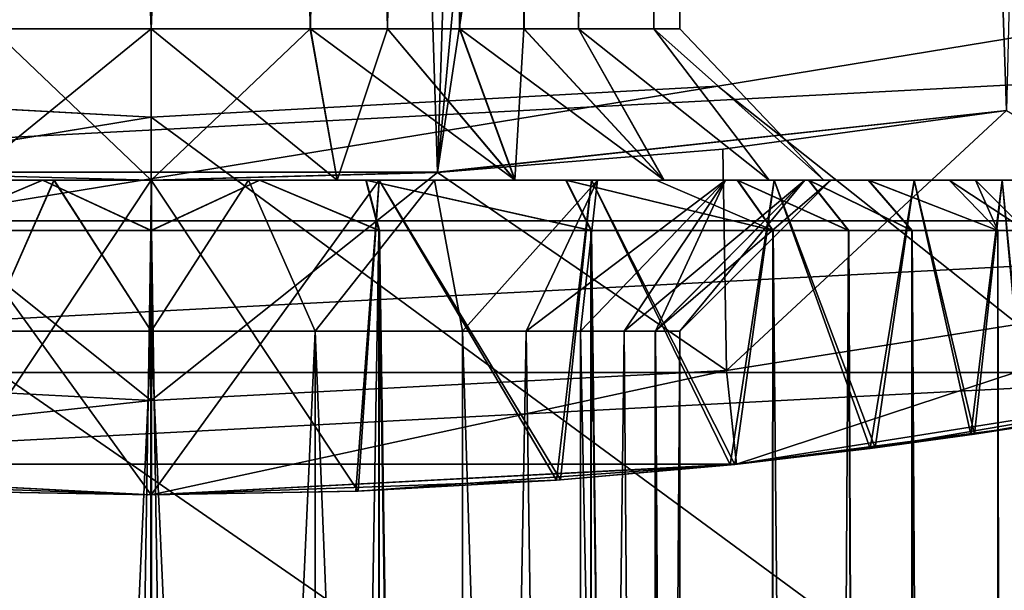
# Model space of a CAD drawing. Header units: millimetres. Extents: x -108 to 102, y -42 to 80.
# Tile 497 of 539: x 53.98 to 57.89, y 11.87 to 14.14. Entities that reach past the tile are written whole.
import ezdxf

# ---------------------------------------------------------------- set-up
doc = ezdxf.new("R2010")
doc.units = ezdxf.units.MM
doc.header["$LTSCALE"] = 81.481481
for name, color, linetype in [('1', 7, 'CONTINUOUS'), ('15', 7, 'CONTINUOUS'), ('16', 7, 'CONTINUOUS'), ('17', 7, 'CONTINUOUS'), ('18', 7, 'CONTINUOUS'), ('19', 7, 'CONTINUOUS'), ('2', 7, 'CONTINUOUS'), ('25', 7, 'CONTINUOUS'), ('26', 7, 'CONTINUOUS'), ('2761', 7, 'CONTINUOUS'), ('2764', 7, 'CONTINUOUS'), ('2765', 7, 'CONTINUOUS'), ('2766', 7, 'CONTINUOUS'), ('2768', 7, 'CONTINUOUS'), ('2769', 7, 'CONTINUOUS'), ('2770', 7, 'CONTINUOUS'), ('2771', 7, 'CONTINUOUS'), ('2772', 7, 'CONTINUOUS'), ('2783', 7, 'CONTINUOUS'), ('2784', 7, 'CONTINUOUS'), ('2791', 7, 'CONTINUOUS'), ('2792', 7, 'CONTINUOUS'), ('47', 7, 'CONTINUOUS'), ('5', 7, 'CONTINUOUS'), ('6', 7, 'CONTINUOUS'), ('7', 7, 'CONTINUOUS')]:
    doc.layers.add(name, color=color, linetype=linetype)

msp = doc.modelspace()

# ---------------------------------------------------------------- linework, layer by layer
at = {"layer": '1', "color": 7, "linetype": 'CONTINUOUS', "true_color": 0x96918c}
for points in [[(55.6368, 13.5309, 109.05), (57.897, 13.7767, 109.05), (55.6369, 13.5308, 108.0557), (55.6368, 13.5309, 109.05)], [(55.6369, 13.5308, 108.0557), (57.897, 13.7767, 109.05), (56.7704, 13.6231, 108.0555), (55.6369, 13.5308, 108.0557)], [(56.7704, 13.6231, 108.0555), (57.897, 13.7767, 109.05), (57.8973, 13.7766, 108.0554), (56.7704, 13.6231, 108.0555)], [(53.3632, 13.5309, 109.05), (55.6368, 13.5309, 109.05), (53.3631, 13.5308, 108.0559), (53.3632, 13.5309, 109.05)], [(53.3631, 13.5308, 108.0559), (55.6368, 13.5309, 109.05), (54.5, 13.5, 108.0558), (53.3631, 13.5308, 108.0559)], [(54.5, 13.5, 108.0558), (55.6368, 13.5309, 109.05), (55.6369, 13.5308, 108.0557), (54.5, 13.5, 108.0558)]]:
    msp.add_3dface(points, dxfattribs=at)
at = {"layer": '15', "color": 7, "linetype": 'CONTINUOUS', "true_color": 0x96918c}
for points in [[(56.1334, 30.0397, 111.7302), (55.679, 29.8987, 111.3125), (55.9809, 14.1, 111.5611), (56.1334, 30.0397, 111.7302)], [(55.6792, 29.8987, 114.7874), (56.1334, 30.0397, 114.3698), (55.7252, 14.1, 114.7555), (55.6792, 29.8987, 114.7874)], [(55.7252, 14.1, 114.7555), (56.1334, 30.0397, 114.3698), (55.9805, 14.1, 114.5393), (55.7252, 14.1, 114.7555)], [(55.9805, 14.1, 114.5393), (56.1334, 30.0397, 114.3698), (56.1973, 14.1, 114.2867), (55.9805, 14.1, 114.5393)], [(56.1976, 14.1, 111.8138), (56.1334, 30.0397, 111.7302), (55.9809, 14.1, 111.5611), (56.1976, 14.1, 111.8138)], [(56.1334, 30.0397, 111.7302), (56.1976, 14.1, 111.8138), (56.4192, 29.8173, 112.1976), (56.1334, 30.0397, 111.7302)], [(56.1973, 14.1, 114.2867), (56.1334, 30.0397, 114.3698), (56.42, 29.8169, 113.9007), (56.1973, 14.1, 114.2867)], [(55.679, 29.8987, 111.3125), (55.1051, 29.7887, 111.0397), (55.4393, 14.1, 111.1718), (55.679, 29.8987, 111.3125)], [(55.1065, 29.7889, 115.0599), (55.6792, 29.8987, 114.7874), (55.1321, 14.0999, 115.0526), (55.1065, 29.7889, 115.0599)], [(55.1321, 14.0999, 115.0526), (55.6792, 29.8987, 114.7874), (55.4388, 14.1, 114.9285), (55.1321, 14.0999, 115.0526)], [(55.4388, 14.1, 114.9285), (55.6792, 29.8987, 114.7874), (55.7252, 14.1, 114.7555), (55.4388, 14.1, 114.9285)], [(55.7257, 14.1, 111.3448), (55.679, 29.8987, 111.3125), (55.4393, 14.1, 111.1718), (55.7257, 14.1, 111.3448)], [(55.9809, 14.1, 111.5611), (55.679, 29.8987, 111.3125), (55.7257, 14.1, 111.3448), (55.9809, 14.1, 111.5611)], [(56.4964, 14.1, 113.7015), (56.1973, 14.1, 114.2867), (56.42, 29.8169, 113.9007), (56.4964, 14.1, 113.7015)], [(56.1976, 14.1, 111.8138), (56.4966, 14.1, 112.399), (56.4192, 29.8173, 112.1976), (56.1976, 14.1, 111.8138)], [(56.4192, 29.8173, 112.1976), (56.4966, 14.1, 112.399), (56.5795, 29.7243, 112.7571), (56.4192, 29.8173, 112.1976)], [(56.5798, 29.7241, 113.3406), (56.4964, 14.1, 113.7015), (56.42, 29.8169, 113.9007), (56.5798, 29.7241, 113.3406)], [(54.5, 29.75, 115.15), (55.1065, 29.7889, 115.0599), (54.5, 14.1, 115.15), (54.5, 29.75, 115.15)], [(54.5, 14.1, 115.15), (55.1065, 29.7889, 115.0599), (55.1321, 14.0999, 115.0526), (54.5, 14.1, 115.15)], [(55.1051, 29.7887, 111.0397), (54.5, 29.75, 110.95), (55.1326, 14.0999, 111.0475), (55.1051, 29.7887, 111.0397)], [(55.4393, 14.1, 111.1718), (55.1051, 29.7887, 111.0397), (55.1326, 14.0999, 111.0475), (55.4393, 14.1, 111.1718)], [(55.1326, 14.0999, 111.0475), (54.5, 29.75, 110.95), (54.5, 14.1, 110.95), (55.1326, 14.0999, 111.0475)], [(56.6, 14.1, 113.0503), (56.4964, 14.1, 113.7015), (56.5798, 29.7241, 113.3406), (56.6, 14.1, 113.0503)], [(56.4966, 14.1, 112.399), (56.6, 14.1, 113.0503), (56.5795, 29.7243, 112.7571), (56.4966, 14.1, 112.399)], [(56.5795, 29.7243, 112.7571), (56.6, 14.1, 113.0503), (56.5798, 29.7241, 113.3406), (56.5795, 29.7243, 112.7571)]]:
    msp.add_3dface(points, dxfattribs=at)
at = {"layer": '16', "color": 7, "linetype": 'CONTINUOUS', "true_color": 0x96918c}
for points in [[(53.8951, 29.7887, 115.0604), (54.5, 29.75, 115.15), (53.8674, 14.0999, 115.0525), (53.8951, 29.7887, 115.0604)], [(54.5, 14.1, 110.95), (53.8937, 29.7889, 111.04), (53.8679, 14.0999, 111.0474), (54.5, 14.1, 110.95)], [(54.5, 29.75, 110.95), (53.8937, 29.7889, 111.04), (54.5, 14.1, 110.95), (54.5, 29.75, 110.95)], [(54.5, 29.75, 115.15), (54.5, 14.1, 115.15), (53.8674, 14.0999, 115.0525), (54.5, 29.75, 115.15)]]:
    msp.add_3dface(points, dxfattribs=at)
at = {"layer": '17', "color": 7, "linetype": 'CONTINUOUS', "true_color": 0x96918c}
for points in [[(54.5, 13.5, 116.55), (53.5947, 13.5, 116.4308), (54.5, 13.5, 115.75), (54.5, 13.5, 116.55)], [(53.5947, 13.5, 109.6692), (54.5, 13.5, 109.55), (53.7618, 13.5, 110.4534), (53.5947, 13.5, 109.6692)], [(54.5, 13.5, 115.75), (53.5947, 13.5, 116.4308), (53.7613, 13.5, 115.6465), (54.5, 13.5, 115.75)], [(53.7618, 13.5, 110.4534), (54.5, 13.5, 109.55), (54.5, 13.5, 110.35), (53.7618, 13.5, 110.4534)], [(55.4053, 13.5, 116.4308), (54.5, 13.5, 116.55), (55.2382, 13.5, 115.6466), (55.4053, 13.5, 116.4308)], [(54.5, 13.5, 116.55), (54.5, 13.5, 115.75), (55.2382, 13.5, 115.6466), (54.5, 13.5, 116.55)], [(54.5, 13.5, 109.55), (55.4053, 13.5, 109.6692), (54.5, 13.5, 110.35), (54.5, 13.5, 109.55)], [(54.5, 13.5, 110.35), (55.4053, 13.5, 109.6692), (55.2387, 13.5, 110.4535), (54.5, 13.5, 110.35)], [(55.9448, 13.5, 115.3305), (55.4053, 13.5, 116.4308), (55.2382, 13.5, 115.6466), (55.9448, 13.5, 115.3305)], [(55.2387, 13.5, 110.4535), (55.4053, 13.5, 109.6692), (55.9454, 13.5, 110.7699), (55.2387, 13.5, 110.4535)], [(56.2495, 13.5, 116.0812), (55.4053, 13.5, 116.4308), (55.9448, 13.5, 115.3305), (56.2495, 13.5, 116.0812)], [(55.4053, 13.5, 109.6692), (56.2495, 13.5, 110.0188), (55.9454, 13.5, 110.7699), (55.4053, 13.5, 109.6692)], [(56.5369, 13.5, 114.8221), (56.2495, 13.5, 116.0812), (55.9448, 13.5, 115.3305), (56.5369, 13.5, 114.8221)], [(55.9454, 13.5, 110.7699), (56.2495, 13.5, 110.0188), (56.5373, 13.5, 111.2784), (55.9454, 13.5, 110.7699)], [(56.9747, 13.5, 115.5247), (56.2495, 13.5, 116.0812), (56.9545, 13.5, 114.1749), (56.9747, 13.5, 115.5247)], [(56.9545, 13.5, 114.1749), (56.2495, 13.5, 116.0812), (56.5369, 13.5, 114.8221), (56.9545, 13.5, 114.1749)], [(56.2495, 13.5, 110.0188), (56.9747, 13.5, 110.5753), (56.5373, 13.5, 111.2784), (56.2495, 13.5, 110.0188)], [(56.5373, 13.5, 111.2784), (56.9747, 13.5, 110.5753), (56.9547, 13.5, 111.9256), (56.5373, 13.5, 111.2784)], [(57.1719, 13.5, 113.4371), (56.9747, 13.5, 115.5247), (56.9545, 13.5, 114.1749), (57.1719, 13.5, 113.4371)], [(56.9547, 13.5, 111.9256), (56.9747, 13.5, 110.5753), (57.172, 13.5, 112.6635), (56.9547, 13.5, 111.9256)], [(57.5312, 13.5, 114.7995), (56.9747, 13.5, 115.5247), (57.5312, 13.5, 111.3005), (57.5312, 13.5, 114.7995)], [(57.5312, 13.5, 111.3005), (56.9747, 13.5, 115.5247), (57.1719, 13.5, 113.4371), (57.5312, 13.5, 111.3005)], [(56.9747, 13.5, 110.5753), (57.5312, 13.5, 111.3005), (57.172, 13.5, 112.6635), (56.9747, 13.5, 110.5753)], [(57.172, 13.5, 112.6635), (57.5312, 13.5, 111.3005), (57.1719, 13.5, 113.4371), (57.172, 13.5, 112.6635)], [(57.8808, 13.5, 113.9553), (57.5312, 13.5, 114.7995), (57.8808, 13.5, 112.1447), (57.8808, 13.5, 113.9553)], [(57.8808, 13.5, 112.1447), (57.5312, 13.5, 114.7995), (57.5312, 13.5, 111.3005), (57.8808, 13.5, 112.1447)], [(58, 13.5, 113.05), (57.8808, 13.5, 113.9553), (57.8808, 13.5, 112.1447), (58, 13.5, 113.05)]]:
    msp.add_3dface(points, dxfattribs=at)
at = {"layer": '18', "color": 7, "linetype": 'CONTINUOUS', "true_color": 0x96918c}
for points in [[(55.3131, 12.2649, 116.4536), (54.5, 12.25, 116.55), (55.4053, 13.5, 116.4308), (55.3131, 12.2649, 116.4536)], [(54.5, 12.25, 116.55), (54.5, 13.5, 116.55), (55.4053, 13.5, 116.4308), (54.5, 12.25, 116.55)], [(54.5, 12.25, 109.55), (55.3217, 12.2652, 109.6485), (54.5, 13.5, 109.55), (54.5, 12.25, 109.55)], [(55.3217, 12.2652, 109.6485), (55.4053, 13.5, 109.6692), (54.5, 13.5, 109.55), (55.3217, 12.2652, 109.6485)], [(56.1106, 12.3084, 116.1574), (55.3131, 12.2649, 116.4536), (55.4053, 13.5, 116.4308), (56.1106, 12.3084, 116.1574)], [(55.3217, 12.2652, 109.6485), (56.126, 12.3095, 109.9507), (55.4053, 13.5, 109.6692), (55.3217, 12.2652, 109.6485)], [(56.126, 12.3095, 109.9507), (56.2495, 13.5, 110.0188), (55.4053, 13.5, 109.6692), (56.126, 12.3095, 109.9507)], [(56.1106, 12.3084, 116.1574), (55.4053, 13.5, 116.4308), (56.2495, 13.5, 116.0812), (56.1106, 12.3084, 116.1574)], [(56.7993, 12.3691, 115.6888), (56.1106, 12.3084, 116.1574), (56.2495, 13.5, 116.0812), (56.7993, 12.3691, 115.6888)], [(56.126, 12.3095, 109.9507), (56.8185, 12.3711, 110.428), (56.2495, 13.5, 110.0188), (56.126, 12.3095, 109.9507)], [(56.8185, 12.3711, 110.428), (56.9747, 13.5, 110.5753), (56.2495, 13.5, 110.0188), (56.8185, 12.3711, 110.428)], [(56.7993, 12.3691, 115.6888), (56.2495, 13.5, 116.0812), (56.9747, 13.5, 115.5247), (56.7993, 12.3691, 115.6888)], [(57.3555, 12.434, 115.074), (56.7993, 12.3691, 115.6888), (56.9747, 13.5, 115.5247), (57.3555, 12.434, 115.074)], [(56.8185, 12.3711, 110.428), (57.3755, 12.4366, 111.0545), (56.9747, 13.5, 110.5753), (56.8185, 12.3711, 110.428)], [(57.3755, 12.4366, 111.0545), (57.5312, 13.5, 111.3005), (56.9747, 13.5, 110.5753), (57.3755, 12.4366, 111.0545)], [(57.3555, 12.434, 115.074), (56.9747, 13.5, 115.5247), (57.5312, 13.5, 114.7995), (57.3555, 12.434, 115.074)], [(57.7557, 12.4895, 114.3343), (57.3555, 12.434, 115.074), (57.5312, 13.5, 114.7995), (57.7557, 12.4895, 114.3343)], [(57.3755, 12.4366, 111.0545), (57.7703, 12.4916, 111.8033), (57.5312, 13.5, 111.3005), (57.3755, 12.4366, 111.0545)], [(57.7703, 12.4916, 111.8033), (57.8808, 13.5, 112.1447), (57.5312, 13.5, 111.3005), (57.7703, 12.4916, 111.8033)], [(57.7557, 12.4895, 114.3343), (57.5312, 13.5, 114.7995), (57.8808, 13.5, 113.9553), (57.7557, 12.4895, 114.3343)], [(57.9703, 12.5223, 113.5028), (57.7557, 12.4895, 114.3343), (57.8808, 13.5, 113.9553), (57.9703, 12.5223, 113.5028)], [(57.7703, 12.4916, 111.8033), (57.9754, 12.5231, 112.6375), (57.8808, 13.5, 112.1447), (57.7703, 12.4916, 111.8033)], [(57.9754, 12.5231, 112.6375), (58, 13.5, 113.05), (57.8808, 13.5, 112.1447), (57.9754, 12.5231, 112.6375)], [(57.9703, 12.5223, 113.5028), (57.8808, 13.5, 113.9553), (58, 13.5, 113.05), (57.9703, 12.5223, 113.5028)]]:
    msp.add_3dface(points, dxfattribs=at)
at = {"layer": '19', "color": 7, "linetype": 'CONTINUOUS', "true_color": 0x96918c}
for points in [[(54.5, 13.5, 116.55), (53.6793, 12.2651, 116.4517), (53.5947, 13.5, 116.4308), (54.5, 13.5, 116.55)], [(53.6879, 12.2648, 109.6462), (54.5, 12.25, 109.55), (53.5947, 13.5, 109.6692), (53.6879, 12.2648, 109.6462)], [(54.5, 12.25, 109.55), (54.5, 13.5, 109.55), (53.5947, 13.5, 109.6692), (54.5, 12.25, 109.55)], [(54.5, 12.25, 116.55), (53.6793, 12.2651, 116.4517), (54.5, 13.5, 116.55), (54.5, 12.25, 116.55)]]:
    msp.add_3dface(points, dxfattribs=at)
at = {"layer": '2', "color": 7, "linetype": 'CONTINUOUS', "true_color": 0x96918c}
for points in [[(58.1971, 26.021, 109.05), (57.897, 13.7767, 109.05), (57.4888, 25.7463, 109.05), (58.1971, 26.021, 109.05)], [(57.897, 13.7767, 109.05), (55.6368, 13.5309, 109.05), (57.4888, 25.7463, 109.05), (57.897, 13.7767, 109.05)], [(57.4888, 25.7463, 109.05), (55.6368, 13.5309, 109.05), (56.7589, 25.5301, 109.05), (57.4888, 25.7463, 109.05)], [(56.7589, 25.5301, 109.05), (55.6368, 13.5309, 109.05), (56.0149, 25.375, 109.05), (56.7589, 25.5301, 109.05)], [(56.0149, 25.375, 109.05), (55.6368, 13.5309, 109.05), (55.2598, 25.2813, 109.05), (56.0149, 25.375, 109.05)], [(55.6368, 13.5309, 109.05), (53.3632, 13.5309, 109.05), (55.2598, 25.2813, 109.05), (55.6368, 13.5309, 109.05)], [(55.2598, 25.2813, 109.05), (53.3632, 13.5309, 109.05), (54.5, 25.2501, 109.05), (55.2598, 25.2813, 109.05)], [(54.5, 25.2501, 109.05), (53.3632, 13.5309, 109.05), (53.7402, 25.2813, 109.05), (54.5, 25.2501, 109.05)]]:
    msp.add_3dface(points, dxfattribs=at)
at = {"layer": '25', "color": 7, "linetype": 'CONTINUOUS', "true_color": 0x96918c}
for points in [[(54.5, 14.1, 115.15), (55.1321, 14.0999, 115.0526), (54.5, 13.5, 115.75), (54.5, 14.1, 115.15)], [(55.1326, 14.0999, 111.0475), (54.5, 14.1, 110.95), (55.2387, 13.5, 110.4535), (55.1326, 14.0999, 111.0475)], [(54.5, 14.1, 110.95), (54.5, 13.5, 110.35), (55.2387, 13.5, 110.4535), (54.5, 14.1, 110.95)], [(54.5, 13.5, 115.75), (55.1321, 14.0999, 115.0526), (55.2382, 13.5, 115.6466), (54.5, 13.5, 115.75)], [(55.1321, 14.0999, 115.0526), (55.4388, 14.1, 114.9285), (55.2382, 13.5, 115.6466), (55.1321, 14.0999, 115.0526)], [(55.4393, 14.1, 111.1718), (55.1326, 14.0999, 111.0475), (55.9454, 13.5, 110.7699), (55.4393, 14.1, 111.1718)], [(55.1326, 14.0999, 111.0475), (55.2387, 13.5, 110.4535), (55.9454, 13.5, 110.7699), (55.1326, 14.0999, 111.0475)], [(55.4388, 14.1, 114.9285), (55.9448, 13.5, 115.3305), (55.2382, 13.5, 115.6466), (55.4388, 14.1, 114.9285)], [(55.4388, 14.1, 114.9285), (55.7252, 14.1, 114.7555), (55.9448, 13.5, 115.3305), (55.4388, 14.1, 114.9285)], [(55.7257, 14.1, 111.3448), (55.4393, 14.1, 111.1718), (55.9454, 13.5, 110.7699), (55.7257, 14.1, 111.3448)], [(55.7252, 14.1, 114.7555), (55.9805, 14.1, 114.5393), (55.9448, 13.5, 115.3305), (55.7252, 14.1, 114.7555)], [(55.9809, 14.1, 111.5611), (55.7257, 14.1, 111.3448), (56.5373, 13.5, 111.2784), (55.9809, 14.1, 111.5611)], [(55.7257, 14.1, 111.3448), (55.9454, 13.5, 110.7699), (56.5373, 13.5, 111.2784), (55.7257, 14.1, 111.3448)], [(55.9805, 14.1, 114.5393), (56.5369, 13.5, 114.8221), (55.9448, 13.5, 115.3305), (55.9805, 14.1, 114.5393)], [(55.9805, 14.1, 114.5393), (56.1973, 14.1, 114.2867), (56.5369, 13.5, 114.8221), (55.9805, 14.1, 114.5393)], [(56.1976, 14.1, 111.8138), (55.9809, 14.1, 111.5611), (56.5373, 13.5, 111.2784), (56.1976, 14.1, 111.8138)], [(56.1973, 14.1, 114.2867), (56.4964, 14.1, 113.7015), (56.9545, 13.5, 114.1749), (56.1973, 14.1, 114.2867)], [(56.1973, 14.1, 114.2867), (56.9545, 13.5, 114.1749), (56.5369, 13.5, 114.8221), (56.1973, 14.1, 114.2867)], [(56.4966, 14.1, 112.399), (56.1976, 14.1, 111.8138), (56.9547, 13.5, 111.9256), (56.4966, 14.1, 112.399)], [(56.1976, 14.1, 111.8138), (56.5373, 13.5, 111.2784), (56.9547, 13.5, 111.9256), (56.1976, 14.1, 111.8138)], [(56.4964, 14.1, 113.7015), (56.6, 14.1, 113.0503), (57.1719, 13.5, 113.4371), (56.4964, 14.1, 113.7015)], [(56.4964, 14.1, 113.7015), (57.1719, 13.5, 113.4371), (56.9545, 13.5, 114.1749), (56.4964, 14.1, 113.7015)], [(56.6, 14.1, 113.0503), (56.4966, 14.1, 112.399), (57.172, 13.5, 112.6635), (56.6, 14.1, 113.0503)], [(56.4966, 14.1, 112.399), (56.9547, 13.5, 111.9256), (57.172, 13.5, 112.6635), (56.4966, 14.1, 112.399)], [(56.6, 14.1, 113.0503), (57.172, 13.5, 112.6635), (57.1719, 13.5, 113.4371), (56.6, 14.1, 113.0503)]]:
    msp.add_3dface(points, dxfattribs=at)
at = {"layer": '26', "color": 7, "linetype": 'CONTINUOUS', "true_color": 0x96918c}
for points in [[(53.8674, 14.0999, 115.0525), (54.5, 14.1, 115.15), (53.7613, 13.5, 115.6465), (53.8674, 14.0999, 115.0525)], [(54.5, 14.1, 115.15), (54.5, 13.5, 115.75), (53.7613, 13.5, 115.6465), (54.5, 14.1, 115.15)], [(53.8679, 14.0999, 111.0474), (53.7618, 13.5, 110.4534), (54.5, 13.5, 110.35), (53.8679, 14.0999, 111.0474)], [(54.5, 14.1, 110.95), (53.8679, 14.0999, 111.0474), (54.5, 13.5, 110.35), (54.5, 14.1, 110.95)]]:
    msp.add_3dface(points, dxfattribs=at)
at = {"layer": '2761', "linetype": 'CONTINUOUS'}
for points in [[(54.4998, 12.9, 115.15), (53.8511, -1.5, 115.0472), (53.8484, 12.9, 115.0464), (54.4998, 12.9, 115.15)], [(54.5, -1.5, 115.15), (53.8511, -1.5, 115.0472), (54.4998, 12.9, 115.15), (54.5, -1.5, 115.15)], [(55.1512, 12.9, 115.0465), (54.5, -1.5, 115.15), (54.4998, 12.9, 115.15), (55.1512, 12.9, 115.0465)], [(55.1489, -1.5, 115.0472), (54.5, -1.5, 115.15), (55.1512, 12.9, 115.0465), (55.1489, -1.5, 115.0472)], [(55.7343, -1.5, 114.7489), (55.1489, -1.5, 115.0472), (55.1512, 12.9, 115.0465), (55.7343, -1.5, 114.7489)], [(55.7366, 12.9, 114.7473), (55.7343, -1.5, 114.7489), (55.1512, 12.9, 115.0465), (55.7366, 12.9, 114.7473)], [(56.1989, -1.5, 114.2843), (55.7343, -1.5, 114.7489), (55.989, 12.9, 114.5308), (56.1989, -1.5, 114.2843)], [(55.989, 12.9, 114.5308), (55.7343, -1.5, 114.7489), (55.7366, 12.9, 114.7473), (55.989, 12.9, 114.5308)], [(56.2055, 12.9, 114.2753), (56.1989, -1.5, 114.2843), (55.989, 12.9, 114.5308), (56.2055, 12.9, 114.2753)], [(56.4972, -1.5, 113.6989), (56.1989, -1.5, 114.2843), (56.3784, 12.9, 113.989), (56.4972, -1.5, 113.6989)], [(56.3784, 12.9, 113.989), (56.1989, -1.5, 114.2843), (56.2055, 12.9, 114.2753), (56.3784, 12.9, 113.989)], [(56.5025, 12.9, 113.6823), (56.4972, -1.5, 113.6989), (56.3784, 12.9, 113.989), (56.5025, 12.9, 113.6823)], [(56.6, -1.5, 113.05), (56.4972, -1.5, 113.6989), (56.6, 12.9, 113.05), (56.6, -1.5, 113.05)], [(56.6, 12.9, 113.05), (56.4972, -1.5, 113.6989), (56.5025, 12.9, 113.6823), (56.6, 12.9, 113.05)]]:
    msp.add_3dface(points, dxfattribs=at)
at = {"layer": '2764', "linetype": 'CONTINUOUS'}
for points in [[(53.6012, -42.5, 116.4067), (54.5, -42.5, 116.525), (53.5957, 13.3, 116.4053), (53.6012, -42.5, 116.4067)], [(53.5957, 13.3, 116.4053), (54.5, -42.5, 116.525), (54.501, 13.3, 116.525), (53.5957, 13.3, 116.4053)], [(54.5, -42.5, 116.525), (55.3988, -42.5, 116.4067), (54.501, 13.3, 116.525), (54.5, -42.5, 116.525)], [(54.501, 13.3, 116.525), (55.3988, -42.5, 116.4067), (55.4063, 13.3, 116.4047), (54.501, 13.3, 116.525)], [(55.3988, -42.5, 116.4067), (56.237, -42.5, 116.0595), (55.4063, 13.3, 116.4047), (55.3988, -42.5, 116.4067)], [(55.4063, 13.3, 116.4047), (56.237, -42.5, 116.0595), (56.2484, 13.3, 116.0531), (55.4063, 13.3, 116.4047)], [(56.237, -42.5, 116.0595), (56.9571, -42.5, 115.5071), (56.2484, 13.3, 116.0531), (56.237, -42.5, 116.0595)], [(56.2484, 13.3, 116.0531), (56.9571, -42.5, 115.5071), (56.9704, 13.3, 115.4939), (56.2484, 13.3, 116.0531)], [(56.9571, -42.5, 115.5071), (57.5095, -42.5, 114.787), (56.9704, 13.3, 115.4939), (56.9571, -42.5, 115.5071)], [(56.9704, 13.3, 115.4939), (57.5095, -42.5, 114.787), (57.2709, 13.3, 115.1471), (56.9704, 13.3, 115.4939)], [(57.2709, 13.3, 115.1471), (57.5095, -42.5, 114.787), (57.5226, 13.3, 114.7645), (57.2709, 13.3, 115.1471)], [(57.5095, -42.5, 114.787), (57.8567, -42.5, 113.9488), (57.5226, 13.3, 114.7645), (57.5095, -42.5, 114.787)], [(57.5226, 13.3, 114.7645), (57.8567, -42.5, 113.9488), (57.863, 13.3, 113.9252), (57.5226, 13.3, 114.7645)], [(57.8567, -42.5, 113.9488), (57.975, -42.5, 113.05), (57.863, 13.3, 113.9252), (57.8567, -42.5, 113.9488)], [(57.863, 13.3, 113.9252), (57.975, -42.5, 113.05), (57.975, 13.3, 113.05), (57.863, 13.3, 113.9252)]]:
    msp.add_3dface(points, dxfattribs=at)
at = {"layer": '2765', "linetype": 'CONTINUOUS'}
for points in [[(54.1135, 13.5, 115.7222), (53.3749, 13.5, 115.5044), (54.0699, 13.5, 116.2965), (54.1135, 13.5, 115.7222)], [(54.0699, 13.5, 116.2965), (53.3749, 13.5, 115.5044), (53.6475, 13.5, 116.212), (54.0699, 13.5, 116.2965)], [(53.3753, 13.5, 110.5954), (54.1139, 13.5, 110.3778), (53.6462, 13.5, 109.8884), (53.3753, 13.5, 110.5954)], [(53.6462, 13.5, 109.8884), (54.1139, 13.5, 110.3778), (54.0685, 13.5, 109.8037), (53.6462, 13.5, 109.8884)], [(54.0685, 13.5, 109.8037), (54.1139, 13.5, 110.3778), (54.4993, 13.5, 109.775), (54.0685, 13.5, 109.8037)], [(54.5007, 13.5, 116.325), (54.1135, 13.5, 115.7222), (54.0699, 13.5, 116.2965), (54.5007, 13.5, 116.325)], [(54.8861, 13.5, 115.7222), (54.1135, 13.5, 115.7222), (54.5007, 13.5, 116.325), (54.8861, 13.5, 115.7222)], [(54.1139, 13.5, 110.3778), (54.8865, 13.5, 110.3778), (54.4993, 13.5, 109.775), (54.1139, 13.5, 110.3778)], [(54.4993, 13.5, 109.775), (54.8865, 13.5, 110.3778), (54.9301, 13.5, 109.8035), (54.4993, 13.5, 109.775)], [(54.9315, 13.5, 116.2963), (54.8861, 13.5, 115.7222), (54.5007, 13.5, 116.325), (54.9315, 13.5, 116.2963)], [(55.6247, 13.5, 115.5046), (54.8861, 13.5, 115.7222), (55.3538, 13.5, 116.2116), (55.6247, 13.5, 115.5046)], [(55.3538, 13.5, 116.2116), (54.8861, 13.5, 115.7222), (54.9315, 13.5, 116.2963), (55.3538, 13.5, 116.2116)], [(54.8865, 13.5, 110.3778), (55.6251, 13.5, 110.5956), (54.9301, 13.5, 109.8035), (54.8865, 13.5, 110.3778)], [(54.9301, 13.5, 109.8035), (55.6251, 13.5, 110.5956), (55.3525, 13.5, 109.888), (54.9301, 13.5, 109.8035)], [(55.3525, 13.5, 109.888), (55.6251, 13.5, 110.5956), (56.1471, 13.5, 110.2194), (55.3525, 13.5, 109.888)], [(56.1483, 13.5, 115.8799), (55.6247, 13.5, 115.5046), (55.3538, 13.5, 116.2116), (56.1483, 13.5, 115.8799)], [(56.273, 13.5, 115.0863), (55.6247, 13.5, 115.5046), (56.1483, 13.5, 115.8799), (56.273, 13.5, 115.0863)], [(55.6251, 13.5, 110.5956), (56.2734, 13.5, 111.014), (56.1471, 13.5, 110.2194), (55.6251, 13.5, 110.5956)], [(56.2734, 13.5, 111.014), (56.7811, 13.5, 111.6058), (56.1471, 13.5, 110.2194), (56.2734, 13.5, 111.014)], [(56.1471, 13.5, 110.2194), (56.7811, 13.5, 111.6058), (56.8276, 13.5, 110.7461), (56.1471, 13.5, 110.2194)], [(56.5053, 13.5, 115.6392), (56.273, 13.5, 115.0863), (56.1483, 13.5, 115.8799), (56.5053, 13.5, 115.6392)], [(56.7807, 13.5, 114.4947), (56.273, 13.5, 115.0863), (56.5053, 13.5, 115.6392), (56.7807, 13.5, 114.4947)], [(56.8287, 13.5, 115.3528), (56.7807, 13.5, 114.4947), (56.5053, 13.5, 115.6392), (56.8287, 13.5, 115.3528)], [(57.0969, 13.5, 113.7876), (56.7807, 13.5, 114.4947), (56.8287, 13.5, 115.3528), (57.0969, 13.5, 113.7876)], [(56.7811, 13.5, 111.6058), (57.097, 13.5, 112.3128), (56.8276, 13.5, 110.7461), (56.7811, 13.5, 111.6058)], [(56.8276, 13.5, 110.7461), (57.097, 13.5, 112.3128), (57.111, 13.5, 111.0733), (56.8276, 13.5, 110.7461)], [(57.1119, 13.5, 115.0255), (57.0969, 13.5, 113.7876), (56.8287, 13.5, 115.3528), (57.1119, 13.5, 115.0255)], [(57.2, 13.5, 113.05), (57.0969, 13.5, 113.7876), (57.1119, 13.5, 115.0255), (57.2, 13.5, 113.05)], [(57.097, 13.5, 112.3128), (57.2, 13.5, 113.05), (57.111, 13.5, 111.0733), (57.097, 13.5, 112.3128)], [(57.111, 13.5, 111.0733), (57.2, 13.5, 113.05), (57.348, 13.5, 111.4334), (57.111, 13.5, 111.0733)], [(57.3488, 13.5, 114.6653), (57.2, 13.5, 113.05), (57.1119, 13.5, 115.0255), (57.3488, 13.5, 114.6653)], [(57.348, 13.5, 111.4334), (57.2, 13.5, 113.05), (57.3488, 13.5, 114.6653), (57.348, 13.5, 111.4334)], [(57.6693, 13.5, 112.2259), (57.348, 13.5, 111.4334), (57.3488, 13.5, 114.6653), (57.6693, 13.5, 112.2259)], [(57.6695, 13.5, 113.8733), (57.6693, 13.5, 112.2259), (57.3488, 13.5, 114.6653), (57.6695, 13.5, 113.8733)], [(57.775, 13.5, 113.05), (57.6693, 13.5, 112.2259), (57.6695, 13.5, 113.8733), (57.775, 13.5, 113.05)]]:
    msp.add_3dface(points, dxfattribs=at)
at = {"layer": '2766', "linetype": 'CONTINUOUS'}
for points in [[(53.8511, -1.5, 111.0528), (54.5, -1.5, 110.95), (53.8488, 12.9, 111.0535), (53.8511, -1.5, 111.0528)], [(53.8488, 12.9, 111.0535), (54.5, -1.5, 110.95), (54.5002, 12.9, 110.95), (53.8488, 12.9, 111.0535)], [(54.5, -1.5, 110.95), (55.1489, -1.5, 111.0528), (54.5002, 12.9, 110.95), (54.5, -1.5, 110.95)], [(54.5002, 12.9, 110.95), (55.1489, -1.5, 111.0528), (55.1516, 12.9, 111.0536), (54.5002, 12.9, 110.95)], [(55.1489, -1.5, 111.0528), (55.7343, -1.5, 111.3511), (55.1516, 12.9, 111.0536), (55.1489, -1.5, 111.0528)], [(55.1516, 12.9, 111.0536), (55.7343, -1.5, 111.3511), (55.737, 12.9, 111.353), (55.1516, 12.9, 111.0536)], [(55.7343, -1.5, 111.3511), (56.1989, -1.5, 111.8157), (55.737, 12.9, 111.353), (55.7343, -1.5, 111.3511)], [(55.737, 12.9, 111.353), (56.1989, -1.5, 111.8157), (55.9894, 12.9, 111.5696), (55.737, 12.9, 111.353)], [(55.9894, 12.9, 111.5696), (56.1989, -1.5, 111.8157), (56.2058, 12.9, 111.8251), (55.9894, 12.9, 111.5696)], [(56.1989, -1.5, 111.8157), (56.4972, -1.5, 112.4011), (56.2058, 12.9, 111.8251), (56.1989, -1.5, 111.8157)], [(56.2058, 12.9, 111.8251), (56.4972, -1.5, 112.4011), (56.3786, 12.9, 112.1115), (56.2058, 12.9, 111.8251)], [(56.3786, 12.9, 112.1115), (56.4972, -1.5, 112.4011), (56.5027, 12.9, 112.418), (56.3786, 12.9, 112.1115)], [(56.4972, -1.5, 112.4011), (56.6, -1.5, 113.05), (56.5027, 12.9, 112.418), (56.4972, -1.5, 112.4011)], [(56.6, -1.5, 113.05), (56.6, 12.9, 113.05), (56.5027, 12.9, 112.418), (56.6, -1.5, 113.05)]]:
    msp.add_3dface(points, dxfattribs=at)
at = {"layer": '2768', "linetype": 'CONTINUOUS'}
for points in [[(54.499, 13.3, 109.575), (53.6012, -42.5, 109.6933), (53.5937, 13.3, 109.6953), (54.499, 13.3, 109.575)], [(54.5, -42.5, 109.575), (53.6012, -42.5, 109.6933), (54.499, 13.3, 109.575), (54.5, -42.5, 109.575)], [(55.4043, 13.3, 109.6947), (54.5, -42.5, 109.575), (54.499, 13.3, 109.575), (55.4043, 13.3, 109.6947)], [(55.3988, -42.5, 109.6933), (54.5, -42.5, 109.575), (55.4043, 13.3, 109.6947), (55.3988, -42.5, 109.6933)], [(56.237, -42.5, 110.0405), (55.3988, -42.5, 109.6933), (55.4043, 13.3, 109.6947), (56.237, -42.5, 110.0405)], [(56.2466, 13.3, 110.0459), (56.237, -42.5, 110.0405), (55.4043, 13.3, 109.6947), (56.2466, 13.3, 110.0459)], [(56.9571, -42.5, 110.5929), (56.237, -42.5, 110.0405), (56.2466, 13.3, 110.0459), (56.9571, -42.5, 110.5929)], [(56.9689, 13.3, 110.6046), (56.9571, -42.5, 110.5929), (56.2466, 13.3, 110.0459), (56.9689, 13.3, 110.6046)], [(57.5095, -42.5, 111.313), (56.9571, -42.5, 110.5929), (57.2696, 13.3, 110.9512), (57.5095, -42.5, 111.313)], [(57.2696, 13.3, 110.9512), (56.9571, -42.5, 110.5929), (56.9689, 13.3, 110.6046), (57.2696, 13.3, 110.9512)], [(57.5216, 13.3, 111.3337), (57.5095, -42.5, 111.313), (57.2696, 13.3, 110.9512), (57.5216, 13.3, 111.3337)], [(57.8567, -42.5, 112.1512), (57.5095, -42.5, 111.313), (57.5216, 13.3, 111.3337), (57.8567, -42.5, 112.1512)], [(57.8627, 13.3, 112.1736), (57.8567, -42.5, 112.1512), (57.5216, 13.3, 111.3337), (57.8627, 13.3, 112.1736)], [(57.975, -42.5, 113.05), (57.8567, -42.5, 112.1512), (57.975, 13.3, 113.05), (57.975, -42.5, 113.05)], [(57.975, 13.3, 113.05), (57.8567, -42.5, 112.1512), (57.8627, 13.3, 112.1736), (57.975, 13.3, 113.05)]]:
    msp.add_3dface(points, dxfattribs=at)
at = {"layer": '2769', "linetype": 'CONTINUOUS'}
for points in [[(54.1139, 13.5, 110.3778), (53.3753, 13.5, 110.5954), (53.8488, 12.9, 111.0535), (54.1139, 13.5, 110.3778)], [(54.1139, 13.5, 110.3778), (53.8488, 12.9, 111.0535), (54.5002, 12.9, 110.95), (54.1139, 13.5, 110.3778)], [(54.8865, 13.5, 110.3778), (54.1139, 13.5, 110.3778), (54.5002, 12.9, 110.95), (54.8865, 13.5, 110.3778)], [(54.8865, 13.5, 110.3778), (54.5002, 12.9, 110.95), (55.1516, 12.9, 111.0536), (54.8865, 13.5, 110.3778)], [(55.6251, 13.5, 110.5956), (54.8865, 13.5, 110.3778), (55.1516, 12.9, 111.0536), (55.6251, 13.5, 110.5956)], [(55.6251, 13.5, 110.5956), (55.1516, 12.9, 111.0536), (55.737, 12.9, 111.353), (55.6251, 13.5, 110.5956)], [(56.2734, 13.5, 111.014), (55.6251, 13.5, 110.5956), (55.737, 12.9, 111.353), (56.2734, 13.5, 111.014)], [(56.2734, 13.5, 111.014), (55.737, 12.9, 111.353), (55.9894, 12.9, 111.5696), (56.2734, 13.5, 111.014)], [(56.2734, 13.5, 111.014), (55.9894, 12.9, 111.5696), (56.2058, 12.9, 111.8251), (56.2734, 13.5, 111.014)], [(56.7811, 13.5, 111.6058), (56.2734, 13.5, 111.014), (56.2058, 12.9, 111.8251), (56.7811, 13.5, 111.6058)], [(56.7811, 13.5, 111.6058), (56.2058, 12.9, 111.8251), (56.3786, 12.9, 112.1115), (56.7811, 13.5, 111.6058)], [(56.7811, 13.5, 111.6058), (56.3786, 12.9, 112.1115), (56.5027, 12.9, 112.418), (56.7811, 13.5, 111.6058)], [(56.6, 12.9, 113.05), (57.097, 13.5, 112.3128), (56.5027, 12.9, 112.418), (56.6, 12.9, 113.05)], [(57.097, 13.5, 112.3128), (56.7811, 13.5, 111.6058), (56.5027, 12.9, 112.418), (57.097, 13.5, 112.3128)], [(56.6, 12.9, 113.05), (57.2, 13.5, 113.05), (57.097, 13.5, 112.3128), (56.6, 12.9, 113.05)]]:
    msp.add_3dface(points, dxfattribs=at)
at = {"layer": '2770', "linetype": 'CONTINUOUS'}
for points in [[(53.8484, 12.9, 115.0464), (53.3749, 13.5, 115.5044), (54.1135, 13.5, 115.7222), (53.8484, 12.9, 115.0464)], [(54.4998, 12.9, 115.15), (53.8484, 12.9, 115.0464), (54.1135, 13.5, 115.7222), (54.4998, 12.9, 115.15)], [(54.4998, 12.9, 115.15), (54.1135, 13.5, 115.7222), (54.8861, 13.5, 115.7222), (54.4998, 12.9, 115.15)], [(55.1512, 12.9, 115.0465), (54.4998, 12.9, 115.15), (54.8861, 13.5, 115.7222), (55.1512, 12.9, 115.0465)], [(55.1512, 12.9, 115.0465), (54.8861, 13.5, 115.7222), (55.6247, 13.5, 115.5046), (55.1512, 12.9, 115.0465)], [(55.7366, 12.9, 114.7473), (55.1512, 12.9, 115.0465), (55.6247, 13.5, 115.5046), (55.7366, 12.9, 114.7473)], [(55.7366, 12.9, 114.7473), (55.6247, 13.5, 115.5046), (56.273, 13.5, 115.0863), (55.7366, 12.9, 114.7473)], [(55.989, 12.9, 114.5308), (55.7366, 12.9, 114.7473), (56.273, 13.5, 115.0863), (55.989, 12.9, 114.5308)], [(56.2055, 12.9, 114.2753), (55.989, 12.9, 114.5308), (56.7807, 13.5, 114.4947), (56.2055, 12.9, 114.2753)], [(55.989, 12.9, 114.5308), (56.273, 13.5, 115.0863), (56.7807, 13.5, 114.4947), (55.989, 12.9, 114.5308)], [(56.3784, 12.9, 113.989), (56.2055, 12.9, 114.2753), (56.7807, 13.5, 114.4947), (56.3784, 12.9, 113.989)], [(56.5025, 12.9, 113.6823), (56.3784, 12.9, 113.989), (57.0969, 13.5, 113.7876), (56.5025, 12.9, 113.6823)], [(56.3784, 12.9, 113.989), (56.7807, 13.5, 114.4947), (57.0969, 13.5, 113.7876), (56.3784, 12.9, 113.989)], [(56.6, 12.9, 113.05), (56.5025, 12.9, 113.6823), (57.2, 13.5, 113.05), (56.6, 12.9, 113.05)], [(56.5025, 12.9, 113.6823), (57.0969, 13.5, 113.7876), (57.2, 13.5, 113.05), (56.5025, 12.9, 113.6823)]]:
    msp.add_3dface(points, dxfattribs=at)
at = {"layer": '2771', "linetype": 'CONTINUOUS'}
for points in [[(53.6462, 13.5, 109.8884), (54.0685, 13.5, 109.8037), (53.5937, 13.3, 109.6953), (53.6462, 13.5, 109.8884)], [(54.0685, 13.5, 109.8037), (54.499, 13.3, 109.575), (53.5937, 13.3, 109.6953), (54.0685, 13.5, 109.8037)], [(54.0685, 13.5, 109.8037), (54.4993, 13.5, 109.775), (54.499, 13.3, 109.575), (54.0685, 13.5, 109.8037)], [(54.4993, 13.5, 109.775), (54.9301, 13.5, 109.8035), (54.499, 13.3, 109.575), (54.4993, 13.5, 109.775)], [(54.9301, 13.5, 109.8035), (55.4043, 13.3, 109.6947), (54.499, 13.3, 109.575), (54.9301, 13.5, 109.8035)], [(54.9301, 13.5, 109.8035), (55.3525, 13.5, 109.888), (55.4043, 13.3, 109.6947), (54.9301, 13.5, 109.8035)], [(55.3525, 13.5, 109.888), (56.1471, 13.5, 110.2194), (56.2466, 13.3, 110.0459), (55.3525, 13.5, 109.888)], [(55.3525, 13.5, 109.888), (56.2466, 13.3, 110.0459), (55.4043, 13.3, 109.6947), (55.3525, 13.5, 109.888)], [(56.1471, 13.5, 110.2194), (56.8276, 13.5, 110.7461), (56.9689, 13.3, 110.6046), (56.1471, 13.5, 110.2194)], [(56.1471, 13.5, 110.2194), (56.9689, 13.3, 110.6046), (56.2466, 13.3, 110.0459), (56.1471, 13.5, 110.2194)], [(56.8276, 13.5, 110.7461), (57.111, 13.5, 111.0733), (57.2696, 13.3, 110.9512), (56.8276, 13.5, 110.7461)], [(56.8276, 13.5, 110.7461), (57.2696, 13.3, 110.9512), (56.9689, 13.3, 110.6046), (56.8276, 13.5, 110.7461)], [(57.111, 13.5, 111.0733), (57.348, 13.5, 111.4334), (57.5216, 13.3, 111.3337), (57.111, 13.5, 111.0733)], [(57.111, 13.5, 111.0733), (57.5216, 13.3, 111.3337), (57.2696, 13.3, 110.9512), (57.111, 13.5, 111.0733)], [(57.348, 13.5, 111.4334), (57.6693, 13.5, 112.2259), (57.8627, 13.3, 112.1736), (57.348, 13.5, 111.4334)], [(57.348, 13.5, 111.4334), (57.8627, 13.3, 112.1736), (57.5216, 13.3, 111.3337), (57.348, 13.5, 111.4334)], [(57.6693, 13.5, 112.2259), (57.775, 13.5, 113.05), (57.8627, 13.3, 112.1736), (57.6693, 13.5, 112.2259)], [(57.775, 13.5, 113.05), (57.975, 13.3, 113.05), (57.8627, 13.3, 112.1736), (57.775, 13.5, 113.05)]]:
    msp.add_3dface(points, dxfattribs=at)
at = {"layer": '2772', "linetype": 'CONTINUOUS'}
for points in [[(53.5957, 13.3, 116.4053), (54.501, 13.3, 116.525), (54.0699, 13.5, 116.2965), (53.5957, 13.3, 116.4053)], [(53.5957, 13.3, 116.4053), (54.0699, 13.5, 116.2965), (53.6475, 13.5, 116.212), (53.5957, 13.3, 116.4053)], [(54.501, 13.3, 116.525), (54.5007, 13.5, 116.325), (54.0699, 13.5, 116.2965), (54.501, 13.3, 116.525)], [(54.501, 13.3, 116.525), (54.9315, 13.5, 116.2963), (54.5007, 13.5, 116.325), (54.501, 13.3, 116.525)], [(54.501, 13.3, 116.525), (55.4063, 13.3, 116.4047), (54.9315, 13.5, 116.2963), (54.501, 13.3, 116.525)], [(55.4063, 13.3, 116.4047), (55.3538, 13.5, 116.2116), (54.9315, 13.5, 116.2963), (55.4063, 13.3, 116.4047)], [(55.4063, 13.3, 116.4047), (56.2484, 13.3, 116.0531), (55.3538, 13.5, 116.2116), (55.4063, 13.3, 116.4047)], [(56.2484, 13.3, 116.0531), (56.1483, 13.5, 115.8799), (55.3538, 13.5, 116.2116), (56.2484, 13.3, 116.0531)], [(56.2484, 13.3, 116.0531), (56.9704, 13.3, 115.4939), (56.1483, 13.5, 115.8799), (56.2484, 13.3, 116.0531)], [(56.9704, 13.3, 115.4939), (56.5053, 13.5, 115.6392), (56.1483, 13.5, 115.8799), (56.9704, 13.3, 115.4939)], [(56.9704, 13.3, 115.4939), (56.8287, 13.5, 115.3528), (56.5053, 13.5, 115.6392), (56.9704, 13.3, 115.4939)], [(56.9704, 13.3, 115.4939), (57.2709, 13.3, 115.1471), (56.8287, 13.5, 115.3528), (56.9704, 13.3, 115.4939)], [(57.2709, 13.3, 115.1471), (57.1119, 13.5, 115.0255), (56.8287, 13.5, 115.3528), (57.2709, 13.3, 115.1471)], [(57.2709, 13.3, 115.1471), (57.5226, 13.3, 114.7645), (57.1119, 13.5, 115.0255), (57.2709, 13.3, 115.1471)], [(57.5226, 13.3, 114.7645), (57.3488, 13.5, 114.6653), (57.1119, 13.5, 115.0255), (57.5226, 13.3, 114.7645)], [(57.5226, 13.3, 114.7645), (57.863, 13.3, 113.9252), (57.3488, 13.5, 114.6653), (57.5226, 13.3, 114.7645)], [(57.863, 13.3, 113.9252), (57.6695, 13.5, 113.8733), (57.3488, 13.5, 114.6653), (57.863, 13.3, 113.9252)], [(57.863, 13.3, 113.9252), (57.975, 13.3, 113.05), (57.6695, 13.5, 113.8733), (57.863, 13.3, 113.9252)], [(57.975, 13.3, 113.05), (57.775, 13.5, 113.05), (57.6695, 13.5, 113.8733), (57.975, 13.3, 113.05)]]:
    msp.add_3dface(points, dxfattribs=at)
at = {"layer": '2783', "color": 7, "linetype": 'CONTINUOUS', "true_color": 0x96918c}
for points in [[(-58.5301, 35.1472, 82.05), (-58.5301, 33.8528, 82.05), (87.5, -10.5, 82.05), (-58.5301, 35.1472, 82.05)], [(43.8012, 16.7209, 82.05), (-58.5301, 35.1472, 82.05), (87.5, -10.5, 82.05), (43.8012, 16.7209, 82.05)], [(-58.5301, 33.8528, 82.05), (-58.768, 32.5834, 82.05), (87.5, -10.5, 82.05), (-58.5301, 33.8528, 82.05)], [(-58.768, 32.5834, 82.05), (-59.234, 31.3807, 82.05), (87.5, -10.5, 82.05), (-58.768, 32.5834, 82.05)], [(-59.234, 31.3807, 82.05), (-59.9131, 30.2829, 82.05), (87.5, -10.5, 82.05), (-59.234, 31.3807, 82.05)], [(-59.9131, 30.2829, 82.05), (-60.7847, 29.3264, 82.05), (87.5, -10.5, 82.05), (-59.9131, 30.2829, 82.05)], [(-60.7847, 29.3264, 82.05), (-61.8164, 28.5481, 82.05), (87.5, -10.5, 82.05), (-60.7847, 29.3264, 82.05)], [(-61.8164, 28.5481, 82.05), (-62.9713, 27.9733, 82.05), (87.5, -10.5, 82.05), (-61.8164, 28.5481, 82.05)], [(-62.9713, 27.9733, 82.05), (-64.2102, 27.62, 82.05), (87.5, -10.5, 82.05), (-62.9713, 27.9733, 82.05)], [(87.5, -10.5, 82.05), (-66.7898, 27.62, 82.05), (-92.5, -10.5, 82.05), (87.5, -10.5, 82.05)], [(-65.5, 27.5, 82.05), (-66.7898, 27.62, 82.05), (87.5, -10.5, 82.05), (-65.5, 27.5, 82.05)], [(-64.2102, 27.62, 82.05), (-65.5, 27.5, 82.05), (87.5, -10.5, 82.05), (-64.2102, 27.62, 82.05)], [(45.7889, 15.6676, 82.05), (43.8012, 16.7209, 82.05), (87.5, -10.5, 82.05), (45.7889, 15.6676, 82.05)], [(47.8726, 14.8371, 82.05), (45.7889, 15.6676, 82.05), (87.5, -10.5, 82.05), (47.8726, 14.8371, 82.05)], [(50.0414, 14.2349, 82.05), (47.8726, 14.8371, 82.05), (87.5, -10.5, 82.05), (50.0414, 14.2349, 82.05)], [(52.2492, 13.8729, 82.05), (50.0414, 14.2349, 82.05), (87.5, -10.5, 82.05), (52.2492, 13.8729, 82.05)], [(58.9586, 14.2349, 82.05), (56.7508, 13.8729, 82.05), (87.5, -10.5, 82.05), (58.9586, 14.2349, 82.05)], [(54.5, 13.75, 82.05), (52.2492, 13.8729, 82.05), (87.5, -10.5, 82.05), (54.5, 13.75, 82.05)], [(56.7508, 13.8729, 82.05), (54.5, 13.75, 82.05), (87.5, -10.5, 82.05), (56.7508, 13.8729, 82.05)]]:
    msp.add_3dface(points, dxfattribs=at)
at = {"layer": '2784', "color": 7, "linetype": 'CONTINUOUS', "true_color": 0x96918c}
for points in [[(56.7508, 13.8729, 80.05), (58.9586, 14.2349, 80.05), (87.5, -10.5, 80.05), (56.7508, 13.8729, 80.05)], [(54.5, 13.75, 80.05), (56.7508, 13.8729, 80.05), (-92.5, -10.5, 80.05), (54.5, 13.75, 80.05)], [(-92.5, -10.5, 80.05), (56.7508, 13.8729, 80.05), (87.5, -10.5, 80.05), (-92.5, -10.5, 80.05)], [(52.2492, 13.8729, 80.05), (54.5, 13.75, 80.05), (-92.5, -10.5, 80.05), (52.2492, 13.8729, 80.05)]]:
    msp.add_3dface(points, dxfattribs=at)
at = {"layer": '2791', "color": 7, "linetype": 'CONTINUOUS', "true_color": 0x96918c}
for points in [[(52.2492, 13.8729, 82.05), (54.5, 13.75, 82.05), (52.2492, 13.8729, 80.05), (52.2492, 13.8729, 82.05)], [(54.5, 13.75, 82.05), (54.5, 13.75, 80.05), (52.2492, 13.8729, 80.05), (54.5, 13.75, 82.05)]]:
    msp.add_3dface(points, dxfattribs=at)
at = {"layer": '2792', "color": 7, "linetype": 'CONTINUOUS', "true_color": 0x96918c}
for points in [[(56.7508, 13.8729, 82.05), (58.9586, 14.2349, 82.05), (56.7508, 13.8729, 80.05), (56.7508, 13.8729, 82.05)], [(58.9586, 14.2349, 82.05), (58.9586, 14.2349, 80.05), (56.7508, 13.8729, 80.05), (58.9586, 14.2349, 82.05)], [(54.5, 13.75, 82.05), (56.7508, 13.8729, 82.05), (54.5, 13.75, 80.05), (54.5, 13.75, 82.05)], [(56.7508, 13.8729, 82.05), (56.7508, 13.8729, 80.05), (54.5, 13.75, 80.05), (56.7508, 13.8729, 82.05)]]:
    msp.add_3dface(points, dxfattribs=at)
at = {"layer": '47', "color": 7, "linetype": 'CONTINUOUS', "true_color": 0x96918c}
for points in [[(56.7704, 13.6231, 108.0555), (57.8973, 13.7766, 108.0554), (56.785, 12.7444, 98.05), (56.7704, 13.6231, 108.0555)], [(57.8973, 13.7766, 108.0554), (59.0469, 13.1024, 98.05), (56.785, 12.7444, 98.05), (57.8973, 13.7766, 108.0554)], [(55.6369, 13.5308, 108.0557), (56.7704, 13.6231, 108.0555), (56.785, 12.7444, 98.05), (55.6369, 13.5308, 108.0557)], [(53.3631, 13.5308, 108.0559), (54.4997, 12.6248, 98.05), (52.2145, 12.7444, 98.05), (53.3631, 13.5308, 108.0559)], [(53.3631, 13.5308, 108.0559), (54.5, 13.5, 108.0558), (54.4997, 12.6248, 98.05), (53.3631, 13.5308, 108.0559)], [(54.5, 13.5, 108.0558), (55.6369, 13.5308, 108.0557), (54.4997, 12.6248, 98.05), (54.5, 13.5, 108.0558)], [(55.6369, 13.5308, 108.0557), (56.785, 12.7444, 98.05), (54.4997, 12.6248, 98.05), (55.6369, 13.5308, 108.0557)]]:
    msp.add_3dface(points, dxfattribs=at)
at = {"layer": '5', "color": 7, "linetype": 'CONTINUOUS', "true_color": 0x96918c}
for points in [[(47.6249, 13.3389, 127.05), (63.5495, 14.1735, 127.05), (45.4505, 14.1735, 127.05), (47.6249, 13.3389, 127.05)], [(61.3751, 13.3389, 127.05), (63.5495, 14.1735, 127.05), (47.6249, 13.3389, 127.05), (61.3751, 13.3389, 127.05)], [(49.8745, 12.7362, 127.05), (61.3751, 13.3389, 127.05), (47.6249, 13.3389, 127.05), (49.8745, 12.7362, 127.05)], [(59.1255, 12.7362, 127.05), (61.3751, 13.3389, 127.05), (49.8745, 12.7362, 127.05), (59.1255, 12.7362, 127.05)], [(52.1745, 12.3719, 127.05), (59.1255, 12.7362, 127.05), (49.8745, 12.7362, 127.05), (52.1745, 12.3719, 127.05)], [(56.8255, 12.3719, 127.05), (59.1255, 12.7362, 127.05), (52.1745, 12.3719, 127.05), (56.8255, 12.3719, 127.05)], [(54.5, 12.2501, 127.05), (56.8255, 12.3719, 127.05), (52.1745, 12.3719, 127.05), (54.5, 12.2501, 127.05)]]:
    msp.add_3dface(points, dxfattribs=at)
at = {"layer": '6', "color": 7, "linetype": 'CONTINUOUS', "true_color": 0x96918c}
for points in [[(59.1255, 12.7362, 127.05), (56.8255, 12.3719, 127.05), (57.9703, 12.5223, 113.5028), (59.1255, 12.7362, 127.05)], [(59.1255, 12.7362, 98.05), (57.3755, 12.4366, 111.0545), (56.8255, 12.3719, 98.05), (59.1255, 12.7362, 98.05)], [(57.7703, 12.4916, 111.8033), (57.3755, 12.4366, 111.0545), (59.1255, 12.7362, 98.05), (57.7703, 12.4916, 111.8033)], [(57.9754, 12.5231, 112.6375), (57.7703, 12.4916, 111.8033), (59.1255, 12.7362, 98.05), (57.9754, 12.5231, 112.6375)], [(57.9703, 12.5223, 113.5028), (56.8255, 12.3719, 127.05), (57.7557, 12.4895, 114.3343), (57.9703, 12.5223, 113.5028)], [(57.7557, 12.4895, 114.3343), (56.8255, 12.3719, 127.05), (57.3555, 12.434, 115.074), (57.7557, 12.4895, 114.3343)], [(57.3555, 12.434, 115.074), (56.8255, 12.3719, 127.05), (56.7993, 12.3691, 115.6888), (57.3555, 12.434, 115.074)], [(57.3755, 12.4366, 111.0545), (56.8185, 12.3711, 110.428), (56.8255, 12.3719, 98.05), (57.3755, 12.4366, 111.0545)], [(54.5, 12.2501, 127.05), (52.1745, 12.3719, 127.05), (54.5, 12.25, 116.55), (54.5, 12.2501, 127.05)], [(54.5, 12.25, 116.55), (52.1745, 12.3719, 127.05), (53.6793, 12.2651, 116.4517), (54.5, 12.25, 116.55)], [(54.5, 12.2501, 98.05), (52.2019, 12.369, 110.4102), (52.1745, 12.3719, 98.05), (54.5, 12.2501, 98.05)], [(52.8906, 12.3083, 109.942), (52.2019, 12.369, 110.4102), (54.5, 12.2501, 98.05), (52.8906, 12.3083, 109.942)], [(56.8255, 12.3719, 127.05), (54.5, 12.2501, 127.05), (56.7993, 12.3691, 115.6888), (56.8255, 12.3719, 127.05)], [(55.3217, 12.2652, 109.6485), (54.5, 12.25, 109.55), (56.8255, 12.3719, 98.05), (55.3217, 12.2652, 109.6485)], [(56.8255, 12.3719, 98.05), (54.5, 12.25, 109.55), (54.5, 12.2501, 98.05), (56.8255, 12.3719, 98.05)], [(56.7993, 12.3691, 115.6888), (54.5, 12.2501, 127.05), (56.1106, 12.3084, 116.1574), (56.7993, 12.3691, 115.6888)], [(56.126, 12.3095, 109.9507), (55.3217, 12.2652, 109.6485), (56.8255, 12.3719, 98.05), (56.126, 12.3095, 109.9507)], [(56.8185, 12.3711, 110.428), (56.126, 12.3095, 109.9507), (56.8255, 12.3719, 98.05), (56.8185, 12.3711, 110.428)], [(53.6879, 12.2648, 109.6462), (52.8906, 12.3083, 109.942), (54.5, 12.2501, 98.05), (53.6879, 12.2648, 109.6462)], [(56.1106, 12.3084, 116.1574), (54.5, 12.2501, 127.05), (55.3131, 12.2649, 116.4536), (56.1106, 12.3084, 116.1574)], [(54.5, 12.25, 109.55), (53.6879, 12.2648, 109.6462), (54.5, 12.2501, 98.05), (54.5, 12.25, 109.55)], [(54.5, 12.2501, 127.05), (54.5, 12.25, 116.55), (55.3131, 12.2649, 116.4536), (54.5, 12.2501, 127.05)]]:
    msp.add_3dface(points, dxfattribs=at)
at = {"layer": '7', "color": 7, "linetype": 'CONTINUOUS', "true_color": 0x96918c}
for points in [[(59.0469, 13.1024, 98.05), (56.8255, 12.3719, 98.05), (56.785, 12.7444, 98.05), (59.0469, 13.1024, 98.05)], [(59.1255, 12.7362, 98.05), (56.8255, 12.3719, 98.05), (59.0469, 13.1024, 98.05), (59.1255, 12.7362, 98.05)], [(54.4997, 12.6248, 98.05), (52.1745, 12.3719, 98.05), (52.2145, 12.7444, 98.05), (54.4997, 12.6248, 98.05)], [(56.785, 12.7444, 98.05), (54.5, 12.2501, 98.05), (54.4997, 12.6248, 98.05), (56.785, 12.7444, 98.05)], [(56.8255, 12.3719, 98.05), (54.5, 12.2501, 98.05), (56.785, 12.7444, 98.05), (56.8255, 12.3719, 98.05)], [(54.5, 12.2501, 98.05), (52.1745, 12.3719, 98.05), (54.4997, 12.6248, 98.05), (54.5, 12.2501, 98.05)]]:
    msp.add_3dface(points, dxfattribs=at)

doc.saveas('drawing.dxf')
